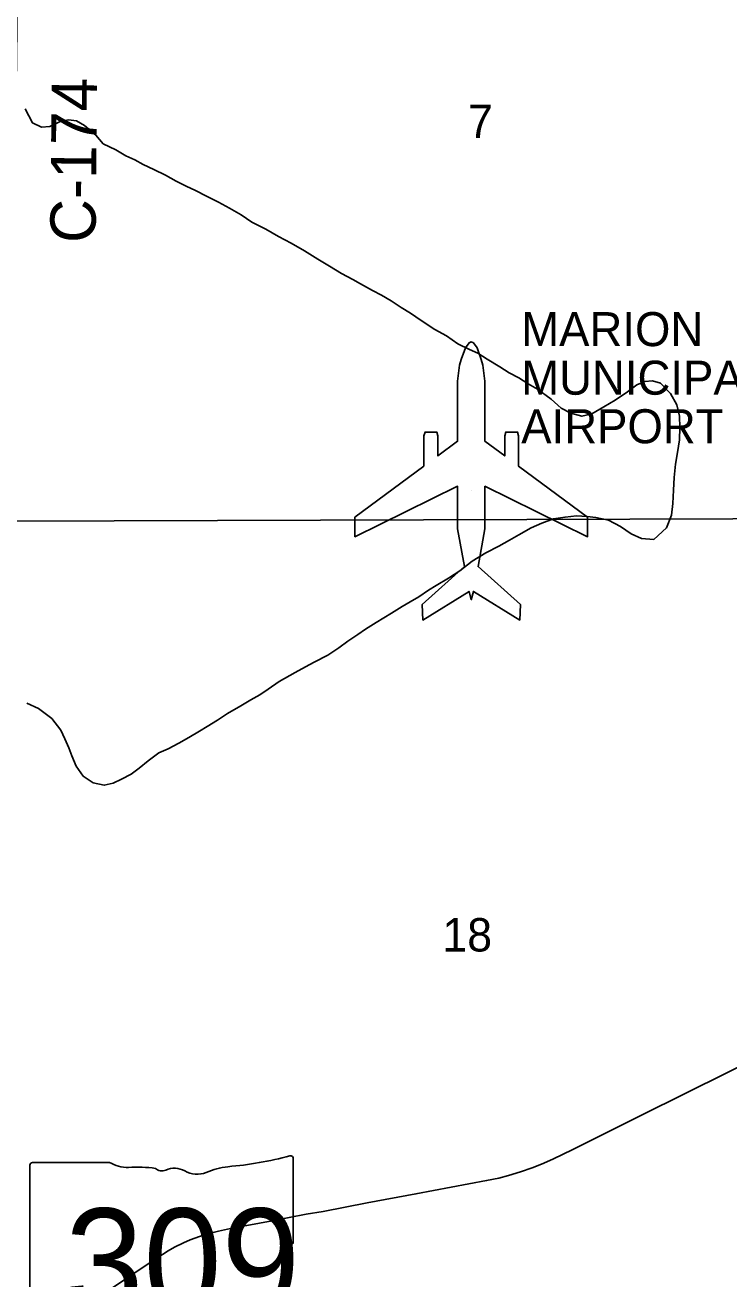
# Model space of a CAD drawing. Extents: x 1584893 to 1934202, y 663575 to 1091909.
# Drawn here: x 1809370 to 1814023, y 948170 to 956462 of the extents above; entities that cross this region are included whole.
import ezdxf

# ---------------------------------------------------------------- set-up
doc = ezdxf.new("R2010")
doc.units = 0
for name, color, linetype in [('GM_X_Airport_Class_2', 7, 'Continuous'), ('GM_X_Airport_Location_Class_2', 7, 'Continuous'), ('GM_X_Airport_Text_Class_2', 7, 'Continuous'), ('GM_X_County_Road_Text', 7, 'Continuous'), ('GM_X_Minor_River', 7, 'Continuous'), ('GM_X_Section', 7, 'Continuous'), ('GM_X_Section_Text', 7, 'Continuous'), ('GM_X_State_Location', 7, 'Continuous'), ('GM_X_State_Route', 7, 'Continuous'), ('GM_X_State_Shield', 7, 'Continuous')]:
    doc.layers.add(name, color=color, linetype=linetype)

msp = doc.modelspace()

# ---------------------------------------------------------------- linework, layer by layer
at = {"layer": 'GM_X_Airport_Class_2'}
msp.add_lwpolyline([(1812007.2, 953544.9), (1811550.8, 953207.5), (1811550.8, 953077.9), (1812229.8, 953412.6), (1812229.8, 953130.8), (1812274.9, 952881.4), (1811995.5, 952630.8), (1811999.9, 952527.6), (1812305.9, 952717.2), (1812320, 952661.7), (1812334.1, 952717.2), (1812640.2, 952527.6), (1812644.6, 952630.8), (1812365.2, 952881.4), (1812410.2, 953130.8), (1812410.2, 953412.6), (1813089.2, 953077.9), (1813089.2, 953207.5), (1812632.8, 953544.9), (1812632.8, 953746.4), (1812625.7, 953770.9), (1812548, 953770.9), (1812540.9, 953746.4), (1812540.9, 953612.9), (1812410.2, 953709.5), (1812410.2, 953709.5), (1812410.2, 954107.4), (1812397.1, 954212.6), (1812386.1, 954250.1), (1812359.1, 954326.7), (1812334.2, 954360.8), (1812320, 954366.7), (1812305.8, 954360.8), (1812280.9, 954326.7), (1812253.9, 954250.1), (1812243, 954212.6), (1812229.8, 954107.4), (1812229.8, 953709.5), (1812099.1, 953612.9), (1812099.1, 953746.4), (1812092, 953770.9), (1812014.3, 953770.9), (1812007.2, 953746.4)], close=True, dxfattribs=at)
at = {"layer": 'GM_X_Airport_Location_Class_2'}
msp.add_line((1812320, 953384.1), (1812320, 953384.1), dxfattribs=at)
at = {"layer": 'GM_X_Minor_River'}
for points in [[(1809369.8, 955908.9), (1809418.5, 955816.2), (1809478.1, 955787.4), (1809534.2, 955792.6), (1809602.6, 955823.7), (1809656.8, 955835), (1809710.7, 955828.2), (1809762.2, 955797.5), (1809837.4, 955734.4), (1809886.6, 955677.7), (1809970, 955636.6), (1810035.5, 955597.7), (1810095.1, 955570.8), (1810150.7, 955540.1), (1810222.2, 955507.1), (1810297.7, 955470), (1810369.2, 955431), (1810438.7, 955394), (1810492.4, 955371.3), (1810573.8, 955328.2), (1810649.3, 955291.1), (1810720.7, 955252.1), (1810798.1, 955207), (1810869.4, 955158), (1810962.8, 955112.8), (1811046.1, 955063.6), (1811129.5, 955020.4), (1811216.8, 954969.2), (1811306.1, 954914), (1811383.4, 954866.9), (1811462.8, 954819.8), (1811536.2, 954778.8), (1811587.8, 954752.1), (1811667.2, 954706.9), (1811726.8, 954676.1), (1811790.3, 954639.2), (1811855.6, 954594.3), (1811919.1, 954557.4), (1811988.5, 954508.5), (1812079.6, 954449.2), (1812155.1, 954406.2), (1812230.4, 954355.1), (1812307.8, 954316), (1812363.5, 954293.3), (1812424.9, 954252.4), (1812508.2, 954201.2), (1812569.7, 954162.4), (1812633.2, 954129.5), (1812696.7, 954088.6), (1812758.2, 954053.8), (1812847.3, 953988.5), (1812914.5, 953929.6), (1812978, 953896.7), (1813051.7, 953875.7), (1813116, 953890.8), (1813196.6, 953937.7), (1813271.2, 953980.8), (1813352, 954035.7), (1813414.7, 954082.9), (1813467, 954104.2), (1813517.1, 954109.5), (1813570.9, 954094.8), (1813637.9, 954025.8), (1813678.9, 953951.2), (1813695.8, 953876.9), (1813698.8, 953800.8), (1813695.6, 953718.8), (1813682.4, 953635), (1813669.4, 953559.1), (1813662.1, 953469.2), (1813657, 953387.2), (1813651.7, 953297.2), (1813644.6, 953221.2), (1813611.5, 953137.7), (1813526.4, 953060.8), (1813444.5, 953067.9), (1813376.9, 953096.8), (1813305.6, 953145.8), (1813226.2, 953188.9), (1813142.4, 953206.1), (1813086.5, 953212.8), (1813016.5, 953215.8), (1812940.4, 953208.8), (1812864.2, 953195.8), (1812785.8, 953168.9), (1812715.4, 953137.8), (1812634.7, 953090.9), (1812572.2, 953055.7), (1812501.7, 953016.7), (1812417, 952971.8)], [(1812417, 952971.8), (1812326.3, 952917), (1812245.3, 952852), (1812168.7, 952805.1), (1812088, 952756.1), (1812037.5, 952724.8), (1811972.9, 952681.6), (1811916.5, 952648.4), (1811862, 952617.1), (1811793.4, 952574), (1811690.5, 952511.4), (1811619.9, 952466.3), (1811569.4, 952433), (1811502.8, 952387.9), (1811444.1, 952344.6), (1811371.5, 952295.6), (1811280.8, 952248.8), (1811224.3, 952217.5), (1811155.8, 952180.5), (1811051, 952121.9), (1810978.3, 952070.8), (1810921.7, 952033.6), (1810863.3, 952000.3), (1810796.7, 951959.2), (1810708, 951908.4), (1810641.4, 951865.3), (1810574.8, 951824.2), (1810522.3, 951792.9), (1810451.8, 951751.8), (1810387.2, 951712.7), (1810316.7, 951675.6), (1810254.3, 951648.4), (1810183.5, 951595.4), (1810124.9, 951548.2), (1810072.3, 951508.8), (1810007.9, 951475.7), (1809953.5, 951448.4), (1809893.3, 951435.2), (1809819.5, 951450.3), (1809754.1, 951495.2), (1809709, 951561.8), (1809680, 951630.3), (1809658.7, 951682.6), (1809633.5, 951741), (1809606.3, 951799.4), (1809547.4, 951876.2), (1809458.3, 951941.5), (1809382.8, 951978.5)]]:
    msp.add_lwpolyline(points, dxfattribs=at)
at = {"layer": 'GM_X_Section'}
for points in [[(1809339.6, 958558.9), (1815495.1, 958576.6), (1815412.5, 953201.3), (1809279, 953181.1)], [(1809279, 953181.1), (1815412.5, 953201.3), (1815283.2, 947814.9), (1809214, 947834.3), (1809287.5, 952939)]]:
    msp.add_lwpolyline(points, close=True, dxfattribs=at)
at = {"layer": 'GM_X_State_Route'}
msp.add_lwpolyline([(1809948.2, 948110.1), (1810097.4, 948211.4), (1810234, 948302.1), (1810316.6, 948355.2), (1810358.9, 948379.7), (1810417.2, 948409), (1810462.1, 948428.6), (1810523.3, 948451.3), (1810585.7, 948470.5), (1810649.1, 948486.5), (1810729.2, 948503.5), (1811003.1, 948555), (1811228.7, 948597.5), (1811341.8, 948616.7), (1811631.6, 948673), (1811954.2, 948732.1), (1812421.6, 948820.2), (1812502, 948837), (1812565.7, 948853.4), (1812644.4, 948877.3), (1812722.1, 948904.1), (1812783.3, 948928.1), (1812858.4, 948961.6), (1812991.4, 949025.8), (1813446.2, 949253), (1814018.6, 949538.3), (1814473.4, 949765.4)], dxfattribs=at)
at = {"layer": 'GM_X_State_Shield'}
for p, q in [((1809402.5, 948922.3), (1809402.5, 947865.7)), ((1809929.3, 948940.5), (1809419.6, 948940.5)), ((1811142.7, 948413.9), (1811142.7, 948966.7)), ((1811142.5, 948414.1), (1811142.7, 948413.9))]:
    msp.add_line(p, q, dxfattribs=at)
for centre, major_axis, start_param, end_param in [((1810522.8, 950381.1), (1845.5, 0), 4.814394, 5.042369), ((1811123.4, 948969), (19.4, 0), 6.141152, 7.989035), ((1809422.4, 948924.6), (20.2, 0), 1.712693, 3.28349), ((1810050.6, 949063.2), (195.5, 0), 4.042523, 4.731795), ((1810115.5, 948347.3), (702, 0), 1.404758, 1.657858), ((1810274.8, 948930), (56.4, 0), 3.836095, 5.185415), ((1810357.7, 948807.9), (117.3, 0), 0.950623, 2.079405), ((1810758.2, 948617.8), (371.3, 0), 1.699011, 2.107814), ((1810509, 948975.4), (141.1, 0), 4.081561, 5.145723), ((1811122, 948411.8), (20.7, 0), 5.05454, 6.418171), ((1811138.2, 948373.4), (30, 0), 1.883978, 3.671073), ((1810947.5, 948303.5), (180, 0), 5.934695, 6.695948), ((1811212.1, 948182.6), (130.9, 0), 2.387724, 3.262537)]:
    msp.add_ellipse(centre, major_axis=major_axis, ratio=0.8, start_param=start_param, end_param=end_param, dxfattribs=at)

# ---------------------------------------------------------------- texts
at = {"layer": 'GM_X_Airport_Text_Class_2'}
for s, p in [('MARION', (1812650, 954339)), ('MUNICIPAL', (1812650, 954017.8)), ('AIRPORT', (1812650, 953696.6))]:
    msp.add_text(s, height=225, rotation=0.00001, dxfattribs=at).set_placement(p)
at = {"layer": 'GM_X_County_Road_Text'}
msp.add_text('C-174', height=300, rotation=89.44939, dxfattribs=at).set_placement((1809836.1, 955020.5))
at = {"layer": 'GM_X_Section_Text'}
for s, p in [('7', (1812298, 955715)), ('18', (1812128.6, 950335.4))]:
    msp.add_text(s, height=221, rotation=0.00001, dxfattribs=at).set_placement(p)
at = {"layer": 'GM_X_State_Location'}
for s in ['s', 'r']:
    msp.add_text(s, height=1, dxfattribs=at).set_placement((1810253, 948323.8))
msp.add_text('309', height=1, rotation=0.00001, dxfattribs=at).set_placement((1809900, 948251))
at = {"layer": 'GM_X_State_Shield'}
msp.add_text('309', height=696.1, dxfattribs=at).set_placement((1809634.6, 947940.2))

doc.saveas('drawing.dxf')
